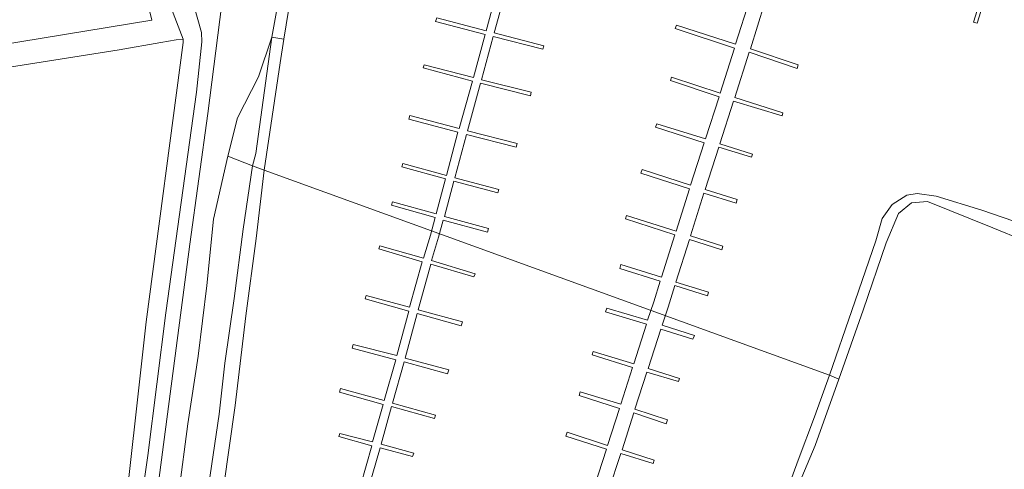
# Model space of a CAD drawing. Extents: x 184422 to 188298, y 343471 to 350189.
# Tile 506 of 513: x 187346 to 187521, y 349700 to 349780. Entities that reach past the tile are written whole.
import ezdxf

# ---------------------------------------------------------------- set-up
doc = ezdxf.new("R2010")
doc.units = 0
for name, color, linetype, lineweight in [('B-WA-GR-GRAS-GV', 252, 'Continuous', 13), ('B-WA-GR-GROENVOORZIENING-GV', 252, 'Continuous', 18), ('B-WA-GW-TALUD_KRUIN-G', 252, 'Continuous', 18), ('B-WA-KW-KUNSTWERK_STEIGER-GV', 252, 'Continuous', 18), ('B-WA-OG-TERREIN_ERF-GV', 252, 'Continuous', 18), ('B-WA-OG-WATER-GV', 252, 'Continuous', 18), ('B-WA-OG-WATER_SLOOT-GV', 252, 'Continuous', 18), ('B-WA-VH-VERHARDING_HALFVERHARDING_GRIND-GV', 252, 'Continuous', 18), ('B-WA-VH-VERHARDING_OPEN-GV', 252, 'Continuous', 18)]:
    doc.layers.add(name, color=color, linetype=linetype, lineweight=lineweight)

msp = doc.modelspace()

# ---------------------------------------------------------------- linework, layer by layer
at = {"layer": 'B-WA-GR-GRAS-GV', "flags": 128}
for points in [[(187407.125, 349904.077), (187402.922, 349898.709), (187401.009, 349896.399), (187399.828, 349894.252), (187398.017, 349889.424), (187395.612, 349880.187), (187393.589, 349866.808), (187391.177, 349850.901), (187386.894, 349821.322), (187382.59, 349788.135), (187379.391, 349763.023), (187376.152, 349739.788), (187370.234, 349694.713), (187366.748, 349666.927), (187364.906, 349658.888), (187363.137, 349654.406), (187361.007, 349650.758), (187357.419, 349646.489), (187352.468, 349642.679), (187349.663, 349640.943), (187347.893, 349639.804), (187346.116, 349638.68)], [(187407.125, 349904.077), (187402.922, 349898.709), (187401.009, 349896.399), (187399.828, 349894.252), (187398.017, 349889.424), (187395.612, 349880.187), (187393.589, 349866.808), (187391.177, 349850.901), (187386.894, 349821.322), (187382.59, 349788.135), (187379.391, 349763.023), (187376.152, 349739.788), (187370.234, 349694.713), (187366.748, 349666.927), (187364.906, 349658.888), (187363.137, 349654.406), (187361.007, 349650.758), (187357.419, 349646.489), (187352.468, 349642.679), (187349.663, 349640.943), (187347.893, 349639.804), (187346.116, 349638.68)], [(187407.125, 349904.077), (187402.922, 349898.709), (187401.009, 349896.399), (187399.828, 349894.252), (187398.017, 349889.424), (187395.612, 349880.187), (187393.589, 349866.808), (187391.177, 349850.901), (187386.894, 349821.322), (187382.59, 349788.135), (187379.391, 349763.023), (187376.152, 349739.788), (187370.234, 349694.713), (187366.748, 349666.927), (187364.906, 349658.888), (187363.137, 349654.406), (187361.007, 349650.758), (187357.419, 349646.489), (187352.468, 349642.679), (187349.663, 349640.943), (187347.893, 349639.804), (187346.116, 349638.68)], [(187322.464, 349771.875), (187369.422, 349779.582), (187363.853, 349802.037), (187357.297, 349809.208), (187313.797, 349849.542)], [(187322.464, 349771.875), (187369.422, 349779.582), (187363.853, 349802.037), (187357.297, 349809.208), (187313.797, 349849.542)], [(187322.464, 349771.875), (187369.422, 349779.582), (187363.853, 349802.037), (187357.297, 349809.208), (187313.797, 349849.542)], [(187374.201, 349695.618), (187375.847, 349707.83), (187377.634, 349719.859), (187379.182, 349732.404), (187380.383, 349744.2), (187382.923, 349755.433), (187384.636, 349762.245), (187388.357, 349769.514), (187390.731, 349776.569), (187392.36, 349785.46)], [(187374.201, 349695.618), (187375.847, 349707.83), (187377.634, 349719.859), (187379.182, 349732.404), (187380.383, 349744.2), (187382.923, 349755.433), (187384.636, 349762.245), (187388.357, 349769.514), (187390.731, 349776.569), (187392.36, 349785.46)], [(187374.201, 349695.618), (187375.847, 349707.83), (187377.634, 349719.859), (187379.182, 349732.404), (187380.383, 349744.2), (187382.923, 349755.433), (187384.636, 349762.245), (187388.357, 349769.514), (187390.731, 349776.569), (187392.36, 349785.46)], [(187529.909, 349738.168), (187518.901, 349742.685), (187507.296, 349747.356), (187504.409, 349747.116), (187502.138, 349745.21), (187499.922, 349740.019), (187495.837, 349728.037), (187491.51, 349715.802), (187487.299, 349703.99), (187482.104, 349691.598)], [(187529.909, 349738.168), (187518.901, 349742.685), (187507.296, 349747.356), (187504.409, 349747.116), (187502.138, 349745.21), (187499.922, 349740.019), (187495.837, 349728.037), (187491.51, 349715.802), (187487.299, 349703.99), (187482.104, 349691.598)], [(187529.909, 349738.168), (187518.901, 349742.685), (187507.296, 349747.356), (187504.409, 349747.116), (187502.138, 349745.21), (187499.922, 349740.019), (187495.837, 349728.037), (187491.51, 349715.802), (187487.299, 349703.99), (187482.104, 349691.598)]]:
    msp.add_lwpolyline(points, dxfattribs=at)
msp.add_lwpolyline([(187387.29, 349753.731), (187387.908, 349755.921), (187390.731, 349776.569), (187388.357, 349769.514), (187384.636, 349762.245), (187382.923, 349755.433)], close=True, dxfattribs=at)
msp.add_lwpolyline([(187387.29, 349753.731), (187387.908, 349755.921), (187390.731, 349776.569), (187388.357, 349769.514), (187384.636, 349762.245), (187382.923, 349755.433)], close=True, dxfattribs=at)
msp.add_lwpolyline([(187387.29, 349753.731), (187387.908, 349755.921), (187390.731, 349776.569), (187388.357, 349769.514), (187384.636, 349762.245), (187382.923, 349755.433)], close=True, dxfattribs=at)
at = {"layer": 'B-WA-GR-GROENVOORZIENING-GV', "flags": 128}
for points in [[(187323.117, 349767.928), (187363.624, 349774.304), (187371.022, 349775.65), (187373.722, 349776.1), (187375.019, 349776.217), (187365.111, 349801.973), (187357.297, 349809.208), (187363.853, 349802.037), (187369.422, 349779.582), (187322.464, 349771.875)], [(187323.117, 349767.928), (187363.624, 349774.304), (187371.022, 349775.65), (187373.722, 349776.1), (187375.019, 349776.217), (187365.111, 349801.973), (187357.297, 349809.208), (187363.853, 349802.037), (187369.422, 349779.582), (187322.464, 349771.875)], [(187323.117, 349767.928), (187363.624, 349774.304), (187371.022, 349775.65), (187373.722, 349776.1), (187375.019, 349776.217), (187365.111, 349801.973), (187357.297, 349809.208), (187363.853, 349802.037), (187369.422, 349779.582), (187322.464, 349771.875)], [(187365.111, 349801.973), (187375.019, 349776.217), (187374.984, 349775.649), (187368.428, 349725.966), (187363.933, 349685.512), (187361.739, 349666.201), (187360.716, 349661.24), (187359.981, 349658.854), (187358.968, 349655.722), (187356.739, 349652.121), (187354.726, 349649.908), (187351.887, 349647.333), (187349.325, 349645.554), (187346.321, 349643.816), (187345.572, 349644.574)], [(187365.111, 349801.973), (187375.019, 349776.217), (187374.984, 349775.649), (187368.428, 349725.966), (187363.933, 349685.512), (187361.739, 349666.201), (187360.716, 349661.24), (187359.981, 349658.854), (187358.968, 349655.722), (187356.739, 349652.121), (187354.726, 349649.908), (187351.887, 349647.333), (187349.325, 349645.554), (187346.321, 349643.816), (187345.572, 349644.574)], [(187365.111, 349801.973), (187375.019, 349776.217), (187374.984, 349775.649), (187368.428, 349725.966), (187363.933, 349685.512), (187361.739, 349666.201), (187360.716, 349661.24), (187359.981, 349658.854), (187358.968, 349655.722), (187356.739, 349652.121), (187354.726, 349649.908), (187351.887, 349647.333), (187349.325, 349645.554), (187346.321, 349643.816), (187345.572, 349644.574)], [(187339.797, 349640.251), (187346.696, 349642.813), (187348.009, 349643.667), (187352.171, 349646.485), (187355.159, 349649.014), (187357.273, 349651.081), (187358.984, 349653.683), (187360.447, 349656.38), (187361.56, 349659.415), (187363.499, 349667.506), (187365.755, 349681.483), (187368.704, 349702.193), (187371.897, 349727.601), (187377.35, 349766.788), (187378.29, 349775.749), (187378.254, 349777.428), (187376.08, 349785.242)], [(187339.797, 349640.251), (187346.696, 349642.813), (187348.009, 349643.667), (187352.171, 349646.485), (187355.159, 349649.014), (187357.273, 349651.081), (187358.984, 349653.683), (187360.447, 349656.38), (187361.56, 349659.415), (187363.499, 349667.506), (187365.755, 349681.483), (187368.704, 349702.193), (187371.897, 349727.601), (187377.35, 349766.788), (187378.29, 349775.749), (187378.254, 349777.428), (187376.08, 349785.242)], [(187339.797, 349640.251), (187346.696, 349642.813), (187348.009, 349643.667), (187352.171, 349646.485), (187355.159, 349649.014), (187357.273, 349651.081), (187358.984, 349653.683), (187360.447, 349656.38), (187361.56, 349659.415), (187363.499, 349667.506), (187365.755, 349681.483), (187368.704, 349702.193), (187371.897, 349727.601), (187377.35, 349766.788), (187378.29, 349775.749), (187378.254, 349777.428), (187376.08, 349785.242)]]:
    msp.add_lwpolyline(points, dxfattribs=at)
at = {"layer": 'B-WA-GW-TALUD_KRUIN-G', "flags": 128}
msp.add_lwpolyline([(187390.731, 349776.569), (187388.357, 349769.514), (187384.636, 349762.245), (187382.923, 349755.433)], dxfattribs=at)
msp.add_lwpolyline([(187390.731, 349776.569), (187388.357, 349769.514), (187384.636, 349762.245), (187382.923, 349755.433)], dxfattribs=at)
msp.add_lwpolyline([(187390.731, 349776.569), (187388.357, 349769.514), (187384.636, 349762.245), (187382.923, 349755.433)], dxfattribs=at)
at = {"layer": 'B-WA-KW-KUNSTWERK_STEIGER-GV', "flags": 128}
for points in [[(187431.274, 349786.737), (187428.814, 349777.717), (187420.085, 349779.996), (187419.852, 349779.376), (187428.664, 349777.04), (187426.573, 349769.414), (187417.798, 349771.661), (187417.639, 349771.096), (187426.428, 349768.731), (187424.049, 349760.329), (187415.27, 349762.656), (187415.097, 349762.008), (187423.828, 349759.67), (187421.806, 349751.964), (187414.029, 349754.109), (187413.878, 349753.534), (187421.606, 349751.402), (187419.945, 349745.165), (187412.171, 349747.317), (187412.027, 349746.724), (187419.78, 349744.502), (187418.918, 349741.403), (187417.703, 349737.275), (187409.922, 349739.502), (187409.739, 349738.928), (187417.485, 349736.643), (187415.235, 349728.591), (187407.501, 349730.67), (187407.343, 349730.039), (187415.097, 349727.892), (187412.946, 349719.987), (187405.188, 349721.962), (187405.026, 349721.305), (187412.764, 349719.24), (187410.71, 349711.966), (187402.976, 349714.113), (187402.762, 349713.46), (187410.52, 349711.302), (187408.631, 349704.63), (187402.819, 349706.15), (187402.655, 349705.575), (187408.492, 349703.933), (187406.479, 349696.846)], [(187431.274, 349786.737), (187428.814, 349777.717), (187420.085, 349779.996), (187419.852, 349779.376), (187428.664, 349777.04), (187426.573, 349769.414), (187417.798, 349771.661), (187417.639, 349771.096), (187426.428, 349768.731), (187424.049, 349760.329), (187415.27, 349762.656), (187415.097, 349762.008), (187423.828, 349759.67), (187421.806, 349751.964), (187414.029, 349754.109), (187413.878, 349753.534), (187421.606, 349751.402), (187419.945, 349745.165), (187412.171, 349747.317), (187412.027, 349746.724), (187419.78, 349744.502), (187418.918, 349741.403), (187417.703, 349737.275), (187409.922, 349739.502), (187409.739, 349738.928), (187417.485, 349736.643), (187415.235, 349728.591), (187407.501, 349730.67), (187407.343, 349730.039), (187415.097, 349727.892), (187412.946, 349719.987), (187405.188, 349721.962), (187405.026, 349721.305), (187412.764, 349719.24), (187410.71, 349711.966), (187402.976, 349714.113), (187402.762, 349713.46), (187410.52, 349711.302), (187408.631, 349704.63), (187402.819, 349706.15), (187402.655, 349705.575), (187408.492, 349703.933), (187406.479, 349696.846)], [(187431.274, 349786.737), (187428.814, 349777.717), (187420.085, 349779.996), (187419.852, 349779.376), (187428.664, 349777.04), (187426.573, 349769.414), (187417.798, 349771.661), (187417.639, 349771.096), (187426.428, 349768.731), (187424.049, 349760.329), (187415.27, 349762.656), (187415.097, 349762.008), (187423.828, 349759.67), (187421.806, 349751.964), (187414.029, 349754.109), (187413.878, 349753.534), (187421.606, 349751.402), (187419.945, 349745.165), (187412.171, 349747.317), (187412.027, 349746.724), (187419.78, 349744.502), (187418.918, 349741.403), (187417.703, 349737.275), (187409.922, 349739.502), (187409.739, 349738.928), (187417.485, 349736.643), (187415.235, 349728.591), (187407.501, 349730.67), (187407.343, 349730.039), (187415.097, 349727.892), (187412.946, 349719.987), (187405.188, 349721.962), (187405.026, 349721.305), (187412.764, 349719.24), (187410.71, 349711.966), (187402.976, 349714.113), (187402.762, 349713.46), (187410.52, 349711.302), (187408.631, 349704.63), (187402.819, 349706.15), (187402.655, 349705.575), (187408.492, 349703.933), (187406.479, 349696.846)], [(187407.946, 349696.405), (187409.983, 349703.584), (187415.773, 349702.007), (187416.003, 349702.622), (187410.155, 349704.242), (187412.022, 349710.903), (187419.662, 349708.765), (187419.857, 349709.38), (187412.2, 349711.539), (187414.247, 349718.846), (187421.961, 349716.738), (187422.228, 349717.438), (187414.422, 349719.525), (187416.557, 349727.449), (187424.384, 349725.251), (187424.606, 349725.957), (187416.754, 349728.091), (187418.977, 349736.195), (187426.625, 349733.971), (187426.867, 349734.528), (187419.135, 349736.849), (187420.393, 349741.042), (187421.211, 349744.053), (187429.056, 349741.89), (187429.237, 349742.534), (187421.427, 349744.691), (187423.083, 349750.953), (187430.907, 349748.892), (187431.08, 349749.483), (187423.264, 349751.594), (187425.345, 349759.264), (187434.169, 349757.021), (187434.322, 349757.675), (187425.496, 349759.901), (187427.842, 349768.383), (187436.692, 349766.15), (187436.817, 349766.782), (187428.017, 349769.004), (187430.102, 349776.672), (187438.923, 349774.446), (187439.071, 349775.042), (187430.268, 349777.333), (187432.732, 349786.346)], [(187407.946, 349696.405), (187409.983, 349703.584), (187415.773, 349702.007), (187416.003, 349702.622), (187410.155, 349704.242), (187412.022, 349710.903), (187419.662, 349708.765), (187419.857, 349709.38), (187412.2, 349711.539), (187414.247, 349718.846), (187421.961, 349716.738), (187422.228, 349717.438), (187414.422, 349719.525), (187416.557, 349727.449), (187424.384, 349725.251), (187424.606, 349725.957), (187416.754, 349728.091), (187418.977, 349736.195), (187426.625, 349733.971), (187426.867, 349734.528), (187419.135, 349736.849), (187420.393, 349741.042), (187421.211, 349744.053), (187429.056, 349741.89), (187429.237, 349742.534), (187421.427, 349744.691), (187423.083, 349750.953), (187430.907, 349748.892), (187431.08, 349749.483), (187423.264, 349751.594), (187425.345, 349759.264), (187434.169, 349757.021), (187434.322, 349757.675), (187425.496, 349759.901), (187427.842, 349768.383), (187436.692, 349766.15), (187436.817, 349766.782), (187428.017, 349769.004), (187430.102, 349776.672), (187438.923, 349774.446), (187439.071, 349775.042), (187430.268, 349777.333), (187432.732, 349786.346)], [(187407.946, 349696.405), (187409.983, 349703.584), (187415.773, 349702.007), (187416.003, 349702.622), (187410.155, 349704.242), (187412.022, 349710.903), (187419.662, 349708.765), (187419.857, 349709.38), (187412.2, 349711.539), (187414.247, 349718.846), (187421.961, 349716.738), (187422.228, 349717.438), (187414.422, 349719.525), (187416.557, 349727.449), (187424.384, 349725.251), (187424.606, 349725.957), (187416.754, 349728.091), (187418.977, 349736.195), (187426.625, 349733.971), (187426.867, 349734.528), (187419.135, 349736.849), (187420.393, 349741.042), (187421.211, 349744.053), (187429.056, 349741.89), (187429.237, 349742.534), (187421.427, 349744.691), (187423.083, 349750.953), (187430.907, 349748.892), (187431.08, 349749.483), (187423.264, 349751.594), (187425.345, 349759.264), (187434.169, 349757.021), (187434.322, 349757.675), (187425.496, 349759.901), (187427.842, 349768.383), (187436.692, 349766.15), (187436.817, 349766.782), (187428.017, 349769.004), (187430.102, 349776.672), (187438.923, 349774.446), (187439.071, 349775.042), (187430.268, 349777.333), (187432.732, 349786.346)], [(187517.705, 349786.49), (187515.475, 349779.26), (187516.114, 349779.061), (187518.33, 349786.313)], [(187517.705, 349786.49), (187515.475, 349779.26), (187516.114, 349779.061), (187518.33, 349786.313)], [(187517.705, 349786.49), (187515.475, 349779.26), (187516.114, 349779.061), (187518.33, 349786.313)], [(187475.694, 349783.331), (187473.181, 349775.299), (187462.644, 349778.698), (187462.445, 349778.092), (187472.983, 349774.624), (187470.421, 349766.633), (187461.794, 349769.433), (187461.575, 349768.848), (187470.24, 349765.968), (187467.807, 349758.475), (187459.159, 349761.16), (187458.945, 349760.596), (187467.611, 349757.797), (187465.173, 349750.247), (187456.557, 349753.059), (187456.338, 349752.413), (187464.995, 349749.623), (187462.602, 349742.068), (187453.791, 349744.881), (187453.576, 349744.265), (187462.392, 349741.417), (187459.991, 349733.899), (187452.762, 349736.14), (187452.575, 349735.48), (187459.76, 349733.186), (187458.609, 349729.509), (187457.513, 349726.245), (187450.273, 349728.384), (187450.056, 349727.733), (187457.318, 349725.55), (187455.069, 349718.505), (187447.829, 349720.702), (187447.66, 349720.116), (187454.858, 349717.851), (187452.754, 349711.315), (187445.528, 349713.52), (187445.346, 349712.898), (187452.544, 349710.58), (187450.401, 349704.003), (187443.212, 349706.337), (187442.98, 349705.623), (187450.219, 349703.328), (187448.09, 349696.744)], [(187475.694, 349783.331), (187473.181, 349775.299), (187462.644, 349778.698), (187462.445, 349778.092), (187472.983, 349774.624), (187470.421, 349766.633), (187461.794, 349769.433), (187461.575, 349768.848), (187470.24, 349765.968), (187467.807, 349758.475), (187459.159, 349761.16), (187458.945, 349760.596), (187467.611, 349757.797), (187465.173, 349750.247), (187456.557, 349753.059), (187456.338, 349752.413), (187464.995, 349749.623), (187462.602, 349742.068), (187453.791, 349744.881), (187453.576, 349744.265), (187462.392, 349741.417), (187459.991, 349733.899), (187452.762, 349736.14), (187452.575, 349735.48), (187459.76, 349733.186), (187458.609, 349729.509), (187457.513, 349726.245), (187450.273, 349728.384), (187450.056, 349727.733), (187457.318, 349725.55), (187455.069, 349718.505), (187447.829, 349720.702), (187447.66, 349720.116), (187454.858, 349717.851), (187452.754, 349711.315), (187445.528, 349713.52), (187445.346, 349712.898), (187452.544, 349710.58), (187450.401, 349704.003), (187443.212, 349706.337), (187442.98, 349705.623), (187450.219, 349703.328), (187448.09, 349696.744)], [(187475.694, 349783.331), (187473.181, 349775.299), (187462.644, 349778.698), (187462.445, 349778.092), (187472.983, 349774.624), (187470.421, 349766.633), (187461.794, 349769.433), (187461.575, 349768.848), (187470.24, 349765.968), (187467.807, 349758.475), (187459.159, 349761.16), (187458.945, 349760.596), (187467.611, 349757.797), (187465.173, 349750.247), (187456.557, 349753.059), (187456.338, 349752.413), (187464.995, 349749.623), (187462.602, 349742.068), (187453.791, 349744.881), (187453.576, 349744.265), (187462.392, 349741.417), (187459.991, 349733.899), (187452.762, 349736.14), (187452.575, 349735.48), (187459.76, 349733.186), (187458.609, 349729.509), (187457.513, 349726.245), (187450.273, 349728.384), (187450.056, 349727.733), (187457.318, 349725.55), (187455.069, 349718.505), (187447.829, 349720.702), (187447.66, 349720.116), (187454.858, 349717.851), (187452.754, 349711.315), (187445.528, 349713.52), (187445.346, 349712.898), (187452.544, 349710.58), (187450.401, 349704.003), (187443.212, 349706.337), (187442.98, 349705.623), (187450.219, 349703.328), (187448.09, 349696.744)], [(187450.609, 349695.938), (187452.793, 349702.584), (187458.507, 349700.769), (187458.721, 349701.388), (187453.019, 349703.224), (187455.107, 349709.803), (187460.831, 349707.866), (187461.067, 349708.559), (187455.288, 349710.436), (187457.414, 349717.032), (187463.015, 349715.352), (187463.223, 349715.878), (187457.646, 349717.655), (187459.875, 349724.681), (187465.55, 349722.864), (187465.86, 349723.531), (187460.107, 349725.396), (187461.181, 349728.595), (187462.359, 349732.423), (187468.153, 349730.616), (187468.365, 349731.223), (187462.563, 349733.042), (187464.967, 349740.631), (187470.723, 349738.784), (187470.911, 349739.405), (187465.162, 349741.277), (187467.522, 349748.836), (187473.294, 349747.083), (187473.476, 349747.712), (187467.749, 349749.484), (187470.162, 349757.018), (187475.985, 349755.242), (187476.166, 349755.796), (187470.377, 349757.612), (187472.823, 349765.219), (187481.468, 349762.581), (187481.587, 349763.145), (187473.026, 349765.85), (187475.592, 349773.89), (187484.128, 349771.028), (187484.294, 349771.643), (187475.792, 349774.482), (187478.309, 349782.528)], [(187450.609, 349695.938), (187452.793, 349702.584), (187458.507, 349700.769), (187458.721, 349701.388), (187453.019, 349703.224), (187455.107, 349709.803), (187460.831, 349707.866), (187461.067, 349708.559), (187455.288, 349710.436), (187457.414, 349717.032), (187463.015, 349715.352), (187463.223, 349715.878), (187457.646, 349717.655), (187459.875, 349724.681), (187465.55, 349722.864), (187465.86, 349723.531), (187460.107, 349725.396), (187461.181, 349728.595), (187462.359, 349732.423), (187468.153, 349730.616), (187468.365, 349731.223), (187462.563, 349733.042), (187464.967, 349740.631), (187470.723, 349738.784), (187470.911, 349739.405), (187465.162, 349741.277), (187467.522, 349748.836), (187473.294, 349747.083), (187473.476, 349747.712), (187467.749, 349749.484), (187470.162, 349757.018), (187475.985, 349755.242), (187476.166, 349755.796), (187470.377, 349757.612), (187472.823, 349765.219), (187481.468, 349762.581), (187481.587, 349763.145), (187473.026, 349765.85), (187475.592, 349773.89), (187484.128, 349771.028), (187484.294, 349771.643), (187475.792, 349774.482), (187478.309, 349782.528)], [(187450.609, 349695.938), (187452.793, 349702.584), (187458.507, 349700.769), (187458.721, 349701.388), (187453.019, 349703.224), (187455.107, 349709.803), (187460.831, 349707.866), (187461.067, 349708.559), (187455.288, 349710.436), (187457.414, 349717.032), (187463.015, 349715.352), (187463.223, 349715.878), (187457.646, 349717.655), (187459.875, 349724.681), (187465.55, 349722.864), (187465.86, 349723.531), (187460.107, 349725.396), (187461.181, 349728.595), (187462.359, 349732.423), (187468.153, 349730.616), (187468.365, 349731.223), (187462.563, 349733.042), (187464.967, 349740.631), (187470.723, 349738.784), (187470.911, 349739.405), (187465.162, 349741.277), (187467.522, 349748.836), (187473.294, 349747.083), (187473.476, 349747.712), (187467.749, 349749.484), (187470.162, 349757.018), (187475.985, 349755.242), (187476.166, 349755.796), (187470.377, 349757.612), (187472.823, 349765.219), (187481.468, 349762.581), (187481.587, 349763.145), (187473.026, 349765.85), (187475.592, 349773.89), (187484.128, 349771.028), (187484.294, 349771.643), (187475.792, 349774.482), (187478.309, 349782.528)]]:
    msp.add_lwpolyline(points, dxfattribs=at)
at = {"layer": 'B-WA-OG-TERREIN_ERF-GV', "flags": 128}
msp.add_lwpolyline([(187345.572, 349644.574), (187346.321, 349643.816), (187349.325, 349645.554), (187351.887, 349647.333), (187354.726, 349649.908), (187356.739, 349652.121), (187358.968, 349655.722), (187359.981, 349658.854), (187360.716, 349661.24), (187361.739, 349666.201), (187363.933, 349685.512), (187368.428, 349725.966), (187374.984, 349775.649), (187375.019, 349776.217), (187373.722, 349776.1), (187371.022, 349775.65), (187363.624, 349774.304), (187323.117, 349767.928)], dxfattribs=at)
msp.add_lwpolyline([(187345.572, 349644.574), (187346.321, 349643.816), (187349.325, 349645.554), (187351.887, 349647.333), (187354.726, 349649.908), (187356.739, 349652.121), (187358.968, 349655.722), (187359.981, 349658.854), (187360.716, 349661.24), (187361.739, 349666.201), (187363.933, 349685.512), (187368.428, 349725.966), (187374.984, 349775.649), (187375.019, 349776.217), (187373.722, 349776.1), (187371.022, 349775.65), (187363.624, 349774.304), (187323.117, 349767.928)], dxfattribs=at)
msp.add_lwpolyline([(187345.572, 349644.574), (187346.321, 349643.816), (187349.325, 349645.554), (187351.887, 349647.333), (187354.726, 349649.908), (187356.739, 349652.121), (187358.968, 349655.722), (187359.981, 349658.854), (187360.716, 349661.24), (187361.739, 349666.201), (187363.933, 349685.512), (187368.428, 349725.966), (187374.984, 349775.649), (187375.019, 349776.217), (187373.722, 349776.1), (187371.022, 349775.65), (187363.624, 349774.304), (187323.117, 349767.928)], dxfattribs=at)
at = {"layer": 'B-WA-OG-WATER-GV', "flags": 128}
for points in [[(187394.593, 349786.808), (187392.901, 349776.192), (187392.238, 349772.033), (187389.402, 349752.908), (187489.856, 349716.499), (187493.824, 349727.967), (187498.083, 349740.397), (187499.224, 349744.34), (187500.974, 349746.823), (187503.576, 349748.505), (187505.413, 349748.775), (187508.818, 349748.283), (187516.924, 349745.816), (187528.289, 349741.919)], [(187394.593, 349786.808), (187392.901, 349776.192), (187392.238, 349772.033), (187389.402, 349752.908), (187489.856, 349716.499), (187493.824, 349727.967), (187498.083, 349740.397), (187499.224, 349744.34), (187500.974, 349746.823), (187503.576, 349748.505), (187505.413, 349748.775), (187508.818, 349748.283), (187516.924, 349745.816), (187528.289, 349741.919)], [(187394.593, 349786.808), (187392.901, 349776.192), (187392.238, 349772.033), (187389.402, 349752.908), (187489.856, 349716.499), (187493.824, 349727.967), (187498.083, 349740.397), (187499.224, 349744.34), (187500.974, 349746.823), (187503.576, 349748.505), (187505.413, 349748.775), (187508.818, 349748.283), (187516.924, 349745.816), (187528.289, 349741.919)], [(187480.336, 349690.537), (187484.317, 349701.357), (187487.21, 349709.062), (187489.856, 349716.499), (187389.402, 349752.908), (187387.937, 349740.79), (187386.131, 349727.023), (187384.259, 349711.118), (187382.16, 349696.459)], [(187480.336, 349690.537), (187484.317, 349701.357), (187487.21, 349709.062), (187489.856, 349716.499), (187389.402, 349752.908), (187387.937, 349740.79), (187386.131, 349727.023), (187384.259, 349711.118), (187382.16, 349696.459)], [(187480.336, 349690.537), (187484.317, 349701.357), (187487.21, 349709.062), (187489.856, 349716.499), (187389.402, 349752.908), (187387.937, 349740.79), (187386.131, 349727.023), (187384.259, 349711.118), (187382.16, 349696.459)]]:
    msp.add_lwpolyline(points, dxfattribs=at)
at = {"layer": 'B-WA-OG-WATER_SLOOT-GV', "flags": 128}
for points in [[(187379.817, 349698.701), (187381.361, 349709.571), (187382.414, 349718.622), (187384.075, 349730.14), (187385.625, 349742.416), (187387.29, 349753.731), (187382.923, 349755.433), (187380.383, 349744.2), (187379.182, 349732.404), (187377.634, 349719.859), (187375.847, 349707.83), (187374.201, 349695.618)], [(187379.817, 349698.701), (187381.361, 349709.571), (187382.414, 349718.622), (187384.075, 349730.14), (187385.625, 349742.416), (187387.29, 349753.731), (187382.923, 349755.433), (187380.383, 349744.2), (187379.182, 349732.404), (187377.634, 349719.859), (187375.847, 349707.83), (187374.201, 349695.618)], [(187379.817, 349698.701), (187381.361, 349709.571), (187382.414, 349718.622), (187384.075, 349730.14), (187385.625, 349742.416), (187387.29, 349753.731), (187382.923, 349755.433), (187380.383, 349744.2), (187379.182, 349732.404), (187377.634, 349719.859), (187375.847, 349707.83), (187374.201, 349695.618)], [(187482.104, 349691.598), (187487.299, 349703.99), (187491.51, 349715.802), (187489.856, 349716.499), (187487.21, 349709.062), (187484.317, 349701.357), (187480.336, 349690.537)], [(187482.104, 349691.598), (187487.299, 349703.99), (187491.51, 349715.802), (187489.856, 349716.499), (187487.21, 349709.062), (187484.317, 349701.357), (187480.336, 349690.537)], [(187482.104, 349691.598), (187487.299, 349703.99), (187491.51, 349715.802), (187489.856, 349716.499), (187487.21, 349709.062), (187484.317, 349701.357), (187480.336, 349690.537)]]:
    msp.add_lwpolyline(points, dxfattribs=at)
at = {"layer": 'B-WA-VH-VERHARDING_HALFVERHARDING_GRIND-GV', "flags": 128}
for points in [[(187370.234, 349694.713), (187376.152, 349739.788), (187379.391, 349763.023), (187382.59, 349788.135)], [(187370.234, 349694.713), (187376.152, 349739.788), (187379.391, 349763.023), (187382.59, 349788.135)], [(187370.234, 349694.713), (187376.152, 349739.788), (187379.391, 349763.023), (187382.59, 349788.135)], [(187376.08, 349785.242), (187378.254, 349777.428), (187378.29, 349775.749), (187377.35, 349766.788), (187371.897, 349727.601), (187368.704, 349702.193), (187365.755, 349681.483)], [(187376.08, 349785.242), (187378.254, 349777.428), (187378.29, 349775.749), (187377.35, 349766.788), (187371.897, 349727.601), (187368.704, 349702.193), (187365.755, 349681.483)], [(187376.08, 349785.242), (187378.254, 349777.428), (187378.29, 349775.749), (187377.35, 349766.788), (187371.897, 349727.601), (187368.704, 349702.193), (187365.755, 349681.483)]]:
    msp.add_lwpolyline(points, dxfattribs=at)
at = {"layer": 'B-WA-VH-VERHARDING_OPEN-GV', "flags": 128}
for points in [[(187390.731, 349776.569), (187387.908, 349755.921), (187387.29, 349753.731), (187389.402, 349752.908), (187392.238, 349772.033), (187392.901, 349776.192)], [(187390.731, 349776.569), (187387.908, 349755.921), (187387.29, 349753.731), (187389.402, 349752.908), (187392.238, 349772.033), (187392.901, 349776.192)], [(187390.731, 349776.569), (187387.908, 349755.921), (187387.29, 349753.731), (187389.402, 349752.908), (187392.238, 349772.033), (187392.901, 349776.192)], [(187387.29, 349753.731), (187385.625, 349742.416), (187384.075, 349730.14), (187382.414, 349718.622), (187381.361, 349709.571), (187379.817, 349698.701), (187378.226, 349688.956), (187376.871, 349678.677), (187376.935, 349673.593), (187377.616, 349668.938), (187379.52, 349670.416), (187379.485, 349677.014), (187380.603, 349685.908), (187382.16, 349696.459), (187384.259, 349711.118), (187386.131, 349727.023), (187387.937, 349740.79), (187389.402, 349752.908)], [(187387.29, 349753.731), (187385.625, 349742.416), (187384.075, 349730.14), (187382.414, 349718.622), (187381.361, 349709.571), (187379.817, 349698.701), (187378.226, 349688.956), (187376.871, 349678.677), (187376.935, 349673.593), (187377.616, 349668.938), (187379.52, 349670.416), (187379.485, 349677.014), (187380.603, 349685.908), (187382.16, 349696.459), (187384.259, 349711.118), (187386.131, 349727.023), (187387.937, 349740.79), (187389.402, 349752.908)], [(187387.29, 349753.731), (187385.625, 349742.416), (187384.075, 349730.14), (187382.414, 349718.622), (187381.361, 349709.571), (187379.817, 349698.701), (187378.226, 349688.956), (187376.871, 349678.677), (187376.935, 349673.593), (187377.616, 349668.938), (187379.52, 349670.416), (187379.485, 349677.014), (187380.603, 349685.908), (187382.16, 349696.459), (187384.259, 349711.118), (187386.131, 349727.023), (187387.937, 349740.79), (187389.402, 349752.908)]]:
    msp.add_lwpolyline(points, close=True, dxfattribs=at)

doc.saveas('drawing.dxf')
